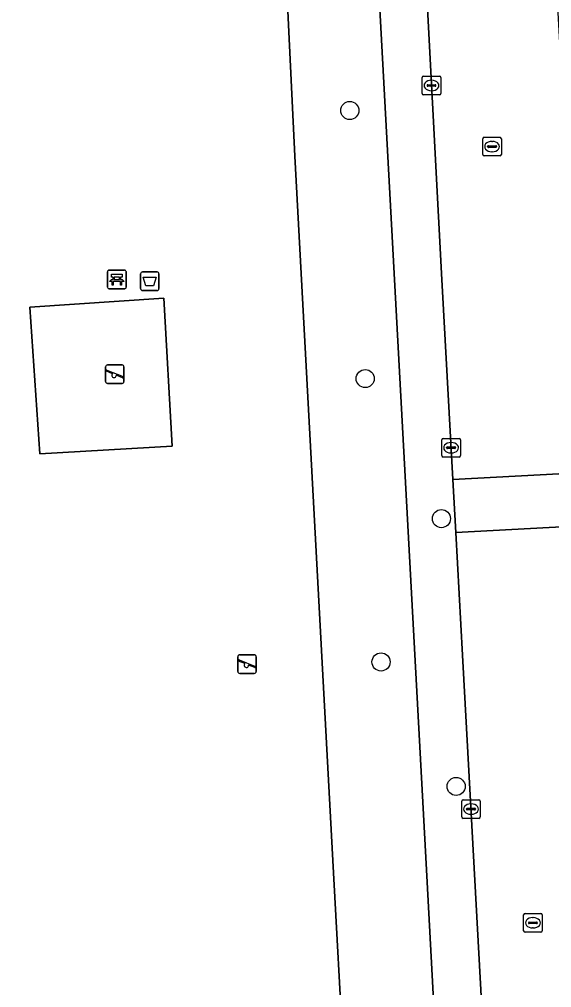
# Model space of a CAD drawing. Extents: x 158086 to 159499, y 382904 to 383981.
# Drawn here: x 158716.1 to 158744.8, y 383440.6 to 383492.8 of the extents above; entities that cross this region are included whole.
import ezdxf

# ---------------------------------------------------------------- set-up
doc = ezdxf.new("R2010")
doc.units = 0
for name, color, linetype in [('IMGEO_Afvalbak', 7, 'Continuous'), ('IMGEO_Bank', 7, 'Continuous'), ('IMGEO_Boom', 7, 'Continuous'), ('IMGEO_Groenvoorziening', 7, 'Continuous'), ('IMGEO_Hek', 7, 'Continuous'), ('IMGEO_Kolk', 7, 'Continuous'), ('IMGEO_Rijbaan_lokaal_open', 7, 'Continuous'), ('IMGEO_Rioolput', 7, 'Continuous'), ('IMGEO_Speelvoorziening', 7, 'Continuous'), ('IMGEO_Terreindeel_zand', 7, 'Continuous'), ('IMGEO_Voetpad_open', 7, 'Continuous')]:
    doc.layers.add(name, color=color, linetype=linetype)

msp = doc.modelspace()

# ---------------------------------------------------------------- linework, layer by layer
at = {"layer": 'IMGEO_Afvalbak'}
for p, q in [((158722.642, 383478.292), (158722.642, 383479.092)), ((158722.642, 383479.092), (158722.642, 383478.292)), ((158722.742, 383479.192), (158723.532, 383479.192)), ((158723.532, 383479.192), (158722.742, 383479.192)), ((158723.632, 383479.092), (158723.632, 383478.292)), ((158723.632, 383478.292), (158723.632, 383479.092)), ((158723.532, 383478.192), (158722.742, 383478.192)), ((158722.742, 383478.192), (158723.532, 383478.192))]:
    msp.add_line(p, q, dxfattribs=at)
msp.add_lwpolyline([(158722.785, 383478.906), (158723.489, 383478.906), (158723.34, 383478.436), (158722.934, 383478.436), (158722.785, 383478.906)], dxfattribs=at)
for centre, start, end in [((158722.742, 383479.092), 90, 180), ((158722.742, 383479.092), 90, 180), ((158723.532, 383479.092), 0, 90), ((158723.532, 383479.092), 360, 90), ((158722.742, 383478.292), 180, 270), ((158722.742, 383478.292), 180, 270), ((158723.532, 383478.292), 270, 0), ((158723.532, 383478.292), 270, 0)]:
    msp.add_arc(centre, 0.1, start, end, dxfattribs=at)
at = {"layer": 'IMGEO_Bank'}
for p, q in [((158720.865, 383478.362), (158720.865, 383479.203)), ((158720.865, 383479.203), (158720.865, 383478.362)), ((158720.94, 383479.287), (158721.781, 383479.287)), ((158721.781, 383479.287), (158720.94, 383479.287)), ((158721.174, 383478.793), (158721.174, 383478.899)), ((158721.218, 383478.899), (158721.218, 383478.793)), ((158721.506, 383478.905), (158721.224, 383478.905)), ((158721.224, 383478.787), (158721.506, 383478.787)), ((158721.512, 383478.793), (158721.512, 383478.899)), ((158721.556, 383478.899), (158721.556, 383478.793)), ((158721.865, 383479.212), (158721.865, 383478.371)), ((158721.865, 383478.371), (158721.865, 383479.212)), ((158721.79, 383478.287), (158720.949, 383478.287)), ((158720.949, 383478.287), (158721.79, 383478.287)), ((158721.562, 383478.685), (158721.169, 383478.685))]:
    msp.add_line(p, q, dxfattribs=at)
for points in [[(158721.112, 383478.685), (158720.97, 383478.685), (158721.082, 383478.787), (158721.168, 383478.787)], [(158721.168, 383478.905), (158721.082, 383478.905), (158721.082, 383479.066), (158721.645, 383479.066), (158721.645, 383478.905), (158721.562, 383478.905)], [(158721.562, 383478.787), (158721.645, 383478.787), (158721.757, 383478.685), (158721.618, 383478.685)], [(158721.162, 383478.678), (158721.162, 383478.471), (158721.119, 383478.471), (158721.119, 383478.678)], [(158721.612, 383478.678), (158721.612, 383478.471), (158721.568, 383478.471), (158721.568, 383478.678)]]:
    msp.add_lwpolyline(points, dxfattribs=at)
for centre, radius, start, end in [((158720.943, 383479.209), 0.0779, 92.4484, 184.2845), ((158720.943, 383479.209), 0.0779, 92.4484, 184.2845), ((158721.167, 383478.898), 0.00671, 2.8957, 87.1043), ((158721.167, 383478.794), 0.00671, 272.8957, 357.1043), ((158721.224, 383478.898), 0.00671, 92.8957, 177.1043), ((158721.224, 383478.794), 0.00671, 182.8957, 267.1043), ((158721.506, 383478.898), 0.00671, 2.8957, 87.1043), ((158721.506, 383478.794), 0.00671, 272.8957, 357.1043), ((158721.563, 383478.898), 0.00671, 92.8957, 177.1043), ((158721.563, 383478.794), 0.00671, 182.8957, 267.1043), ((158721.787, 383479.209), 0.0779, 2.4484, 94.2845), ((158721.787, 383479.209), 0.0779, 2.4484, 94.2845), ((158720.943, 383478.365), 0.0779, 182.4484, 274.2845), ((158720.943, 383478.365), 0.0779, 182.4484, 274.2845), ((158721.112, 383478.678), 0.00671, 2.8957, 87.1043), ((158721.169, 383478.678), 0.00671, 92.8957, 177.1043), ((158721.561, 383478.678), 0.00671, 2.8957, 87.1043), ((158721.618, 383478.678), 0.00671, 92.8957, 177.1043), ((158721.787, 383478.365), 0.0779, 272.4484, 4.2845), ((158721.787, 383478.365), 0.0779, 272.4484, 4.2845)]:
    msp.add_arc(centre, radius, start, end, dxfattribs=at)
at = {"layer": 'IMGEO_Boom'}
for centre in [(158733.919, 383487.899), (158734.75, 383473.442), (158738.857, 383465.888), (158735.602, 383458.158), (158739.65, 383451.443)]:
    msp.add_circle(centre, 0.489, dxfattribs=at)
at = {"layer": 'IMGEO_Groenvoorziening'}
for points in [[(158727.439, 383545.791), (158728.197, 383543.322), (158728.916, 383528.2), (158730.109, 383503.121), (158730.202, 383501.168), (158730.631, 383492.144), (158730.95, 383485.444), (158733.043, 383446.788), (158734.075, 383427.729), (158734.64, 383417.304), (158727.718, 383419.553), (158726.899, 383417.124), (158719.007, 383419.598), (158718.603, 383418.382), (158718.444, 383417.909), (158718.406, 383417.796), (158719.831, 383417.322), (158737.292, 383411.519), (158739.854, 383413.473), (158738.048, 383446.939), (158735.595, 383492.384), (158735.184, 383500), (158733.498, 383531.232), (158732.658, 383546.796)], [(158683.965, 383506.714), (158684.731, 383490.506), (158686.843, 383445.786), (158687.027, 383441.888), (158687.459, 383432.748), (158718.224, 383422.637), (158719.842, 383422.111), (158721.269, 383421.648), (158727.718, 383419.553), (158734.64, 383417.304), (158734.075, 383427.729), (158733.043, 383446.788), (158730.95, 383485.444), (158730.631, 383492.144), (158730.202, 383501.168)]]:
    msp.add_lwpolyline(points, dxfattribs=at)
msp.add_lwpolyline([(158716.678, 383477.3), (158723.901, 383477.769), (158724.35, 383469.797), (158717.217, 383469.384)], close=True, dxfattribs=at)
at = {"layer": 'IMGEO_Hek'}
msp.add_lwpolyline([(158721.882, 383536.526), (158722.472, 383536.99), (158728.916, 383528.2), (158730.109, 383503.121), (158730.202, 383501.168), (158730.631, 383492.144), (158730.95, 383485.444), (158733.043, 383446.788), (158734.075, 383427.729), (158734.64, 383417.304), (158721.269, 383421.648), (158719.842, 383422.111), (158718.224, 383422.637), (158687.459, 383432.748), (158686.843, 383445.786), (158684.731, 383490.506), (158683.965, 383506.714), (158692.273, 383513.247), (158691.131, 383514.699)], dxfattribs=at)
at = {"layer": 'IMGEO_Kolk'}
for p, q in [((158737.896, 383489.748), (158738.748, 383489.748)), ((158737.821, 383488.822), (158737.821, 383489.674)), ((158738.08, 383489.242), (158738.08, 383489.254)), ((158738.123, 383489.291), (158738.521, 383489.291)), ((158738.309, 383489.528), (158738.334, 383489.528)), ((158738.564, 383489.254), (158738.564, 383489.242)), ((158738.822, 383489.674), (158738.822, 383488.822)), ((158738.748, 383488.748), (158737.896, 383488.748)), ((158738.518, 383489.205), (158738.12, 383489.205)), ((158738.332, 383488.968), (158738.307, 383488.968)), ((158738.879, 383469.285), (158738.879, 383470.137)), ((158738.954, 383470.211), (158739.806, 383470.211)), ((158739.367, 383469.991), (158739.392, 383469.991)), ((158739.88, 383470.137), (158739.88, 383469.285)), ((158739.138, 383469.705), (158739.138, 383469.717)), ((158739.576, 383469.668), (158739.178, 383469.668)), ((158739.181, 383469.754), (158739.579, 383469.754)), ((158739.39, 383469.431), (158739.365, 383469.431)), ((158739.622, 383469.717), (158739.622, 383469.705)), ((158739.806, 383469.211), (158738.954, 383469.211)), ((158739.951, 383449.796), (158739.951, 383450.648)), ((158740.026, 383450.722), (158740.878, 383450.722)), ((158740.952, 383450.648), (158740.952, 383449.796)), ((158740.21, 383450.216), (158740.21, 383450.228)), ((158740.648, 383450.179), (158740.25, 383450.179)), ((158740.253, 383450.265), (158740.651, 383450.265)), ((158740.439, 383450.502), (158740.464, 383450.502)), ((158740.694, 383450.228), (158740.694, 383450.216)), ((158740.878, 383449.722), (158740.026, 383449.722)), ((158740.462, 383449.942), (158740.437, 383449.942))]:
    msp.add_line(p, q, dxfattribs=at)
for points in [[(158737.896, 383489.748), (158738.748, 383489.748)], [(158737.821, 383488.822), (158737.821, 383489.674)], [(158738.822, 383489.674), (158738.822, 383488.822)], [(158738.748, 383488.748), (158737.896, 383488.748)], [(158738.879, 383469.285), (158738.879, 383470.137)], [(158738.954, 383470.211), (158739.806, 383470.211)], [(158739.88, 383470.137), (158739.88, 383469.285)], [(158739.806, 383469.211), (158738.954, 383469.211)], [(158739.951, 383449.796), (158739.951, 383450.648)], [(158740.026, 383450.722), (158740.878, 383450.722)], [(158740.952, 383450.648), (158740.952, 383449.796)], [(158740.878, 383449.722), (158740.026, 383449.722)]]:
    msp.add_lwpolyline(points, dxfattribs=at)
for centre, radius, start, end in [((158737.898, 383489.672), 0.0765, 91.552, 178.448), ((158737.898, 383489.672), 0.0765, 91.552, 178.448), ((158738.746, 383489.672), 0.0765, 1.552, 88.448), ((158738.746, 383489.672), 0.0765, 1.552, 88.448), ((158738.12, 383489.251), 0.0403, 85.8775, 175.7526), ((158738.117, 383489.241), 0.0366, 178.938, 274.7102), ((158738.521, 383489.248), 0.043, 264.8664, 352.4533), ((158738.525, 383489.253), 0.0386, 1.7309, 96.639), ((158737.898, 383488.824), 0.0765, 181.552, 268.448), ((158737.898, 383488.824), 0.0765, 181.552, 268.448), ((158738.746, 383488.824), 0.0765, 271.552, 358.448), ((158738.746, 383488.824), 0.0765, 271.552, 358.448), ((158738.956, 383470.135), 0.0765, 91.552, 178.448), ((158738.956, 383470.135), 0.0765, 91.552, 178.448), ((158739.804, 383470.135), 0.0765, 1.552, 88.448), ((158739.804, 383470.135), 0.0765, 1.552, 88.448), ((158739.178, 383469.714), 0.0403, 85.8775, 175.7526), ((158739.175, 383469.704), 0.0366, 178.938, 274.7102), ((158739.579, 383469.711), 0.043, 264.8664, 352.4533), ((158739.583, 383469.716), 0.0386, 1.7309, 96.639), ((158738.956, 383469.287), 0.0765, 181.552, 268.448), ((158738.956, 383469.287), 0.0765, 181.552, 268.448), ((158739.804, 383469.287), 0.0765, 271.552, 358.448), ((158739.804, 383469.287), 0.0765, 271.552, 358.448), ((158740.028, 383450.646), 0.0765, 91.552, 178.448), ((158740.028, 383450.646), 0.0765, 91.552, 178.448), ((158740.876, 383450.646), 0.0765, 1.552, 88.448), ((158740.876, 383450.646), 0.0765, 1.552, 88.448), ((158740.25, 383450.225), 0.0403, 85.8775, 175.7526), ((158740.247, 383450.215), 0.0366, 178.938, 274.7102), ((158740.651, 383450.222), 0.043, 264.8664, 352.4533), ((158740.655, 383450.227), 0.0386, 1.7309, 96.639), ((158740.028, 383449.798), 0.0765, 181.552, 268.448), ((158740.028, 383449.798), 0.0765, 181.552, 268.448), ((158740.876, 383449.798), 0.0765, 271.552, 358.448), ((158740.876, 383449.798), 0.0765, 271.552, 358.448)]:
    msp.add_arc(centre, radius, start, end, dxfattribs=at)
for centre, major_axis, ratio, start_param, end_param in [((158738.308, 383489.248), (-0.387, 0.002), 0.722429, 4.712389, 7.853982), ((158738.333, 383489.248), (-0.39, 0.002), 0.717154, 1.570796, 4.712389), ((158739.366, 383469.711), (-0.387, 0.002), 0.722429, 4.712389, 7.853982), ((158739.391, 383469.711), (-0.39, 0.002), 0.717154, 1.570796, 4.712389), ((158740.438, 383450.222), (-0.387, 0.002), 0.722429, 4.712389, 7.853982), ((158740.463, 383450.222), (-0.39, 0.002), 0.717154, 1.570796, 4.712389)]:
    msp.add_ellipse(centre, major_axis=major_axis, ratio=ratio, start_param=start_param, end_param=end_param, dxfattribs=at)
at = {"layer": 'IMGEO_Rijbaan_lokaal_open'}
for points in [[(158746.538, 383468.375), (158746.519, 383468.757), (158745.303, 383490.257), (158744.763, 383500), (158744.278, 383508.757), (158742.993, 383534.476), (158742.488, 383543.188), (158735.516, 383542.797), (158735.584, 383541.481), (158737.753, 383500), (158737.883, 383497.52), (158738.862, 383479.114), (158739.475, 383467.995)], [(158746.684, 383465.519), (158746.538, 383468.375), (158739.475, 383467.995), (158739.632, 383465.14)]]:
    msp.add_lwpolyline(points, close=True, dxfattribs=at)
msp.add_lwpolyline([(158749.378, 383416.177), (158749.292, 383417.289), (158749.095, 383420.555), (158748.649, 383428.766), (158747.564, 383448.262), (158746.684, 383465.519), (158739.632, 383465.14), (158739.997, 383458.525), (158741.059, 383439.167), (158742.139, 383419.461), (158742.461, 383413.327), (158742.485, 383413.101), (158748.102, 383413.492), (158748.305, 383413.987), (158749.177, 383415.449)], dxfattribs=at)
at = {"layer": 'IMGEO_Rioolput'}
for p, q in [((158741.088, 383485.527), (158741.088, 383486.379)), ((158741.163, 383486.453), (158742.015, 383486.453)), ((158741.576, 383486.233), (158741.601, 383486.233)), ((158742.089, 383486.379), (158742.089, 383485.527)), ((158741.347, 383485.947), (158741.347, 383485.959)), ((158741.785, 383485.91), (158741.387, 383485.91)), ((158741.39, 383485.996), (158741.788, 383485.996)), ((158741.599, 383485.673), (158741.574, 383485.673)), ((158741.831, 383485.959), (158741.831, 383485.947)), ((158742.015, 383485.453), (158741.163, 383485.453)), ((158743.286, 383443.662), (158743.286, 383444.514)), ((158743.361, 383444.588), (158744.213, 383444.588)), ((158743.774, 383444.368), (158743.799, 383444.368)), ((158744.287, 383444.514), (158744.287, 383443.662)), ((158743.545, 383444.082), (158743.545, 383444.094)), ((158743.983, 383444.045), (158743.585, 383444.045)), ((158743.588, 383444.131), (158743.986, 383444.131)), ((158743.797, 383443.808), (158743.772, 383443.808)), ((158744.029, 383444.094), (158744.029, 383444.082)), ((158744.213, 383443.588), (158743.361, 383443.588))]:
    msp.add_line(p, q, dxfattribs=at)
for points in [[(158741.088, 383485.527), (158741.088, 383486.379)], [(158741.163, 383486.453), (158742.015, 383486.453)], [(158742.089, 383486.379), (158742.089, 383485.527)], [(158742.015, 383485.453), (158741.163, 383485.453)], [(158743.286, 383443.662), (158743.286, 383444.514)], [(158743.361, 383444.588), (158744.213, 383444.588)], [(158744.287, 383444.514), (158744.287, 383443.662)], [(158744.213, 383443.588), (158743.361, 383443.588)]]:
    msp.add_lwpolyline(points, dxfattribs=at)
for centre, radius, start, end in [((158741.165, 383486.377), 0.0765, 91.552, 178.448), ((158741.165, 383486.377), 0.0765, 91.552, 178.448), ((158742.013, 383486.377), 0.0765, 1.552, 88.448), ((158742.013, 383486.377), 0.0765, 1.552, 88.448), ((158741.387, 383485.956), 0.0403, 85.8775, 175.7526), ((158741.384, 383485.946), 0.0366, 178.938, 274.7102), ((158741.788, 383485.953), 0.043, 264.8664, 352.4533), ((158741.792, 383485.958), 0.0386, 1.7309, 96.639), ((158741.165, 383485.529), 0.0765, 181.552, 268.448), ((158741.165, 383485.529), 0.0765, 181.552, 268.448), ((158742.013, 383485.529), 0.0765, 271.552, 358.448), ((158742.013, 383485.529), 0.0765, 271.552, 358.448), ((158743.363, 383444.512), 0.0765, 91.552, 178.448), ((158743.363, 383444.512), 0.0765, 91.552, 178.448), ((158744.211, 383444.512), 0.0765, 1.552, 88.448), ((158744.211, 383444.512), 0.0765, 1.552, 88.448), ((158743.585, 383444.091), 0.0403, 85.8775, 175.7526), ((158743.582, 383444.081), 0.0366, 178.938, 274.7102), ((158743.986, 383444.088), 0.043, 264.8664, 352.4533), ((158743.99, 383444.093), 0.0386, 1.7309, 96.639), ((158743.363, 383443.664), 0.0765, 181.552, 268.448), ((158743.363, 383443.664), 0.0765, 181.552, 268.448), ((158744.211, 383443.664), 0.0765, 271.552, 358.448), ((158744.211, 383443.664), 0.0765, 271.552, 358.448)]:
    msp.add_arc(centre, radius, start, end, dxfattribs=at)
for centre, major_axis, ratio, start_param, end_param in [((158741.575, 383485.953), (-0.387, 0.002), 0.722429, 4.712389, 7.853982), ((158741.6, 383485.953), (-0.39, 0.002), 0.717154, 1.570796, 4.712389), ((158743.773, 383444.088), (-0.387, 0.002), 0.722429, 4.712389, 7.853982), ((158743.798, 383444.088), (-0.39, 0.002), 0.717154, 1.570796, 4.712389)]:
    msp.add_ellipse(centre, major_axis=major_axis, ratio=ratio, start_param=start_param, end_param=end_param, dxfattribs=at)
at = {"layer": 'IMGEO_Speelvoorziening'}
for p, q in [((158720.856, 383474.177), (158721.646, 383474.177)), ((158721.646, 383474.177), (158720.856, 383474.177)), ((158720.756, 383473.277), (158720.756, 383474.077)), ((158720.756, 383474.077), (158720.756, 383473.277)), ((158721.139, 383473.705), (158720.8, 383473.842)), ((158720.825, 383473.902), (158721.701, 383473.549)), ((158721.677, 383473.489), (158721.337, 383473.626)), ((158721.746, 383474.077), (158721.746, 383473.277)), ((158721.746, 383473.277), (158721.746, 383474.077)), ((158721.646, 383473.177), (158720.856, 383473.177)), ((158720.856, 383473.177), (158721.646, 383473.177)), ((158727.884, 383457.641), (158727.884, 383458.441)), ((158727.884, 383458.441), (158727.884, 383457.641)), ((158727.984, 383458.541), (158728.774, 383458.541)), ((158728.774, 383458.541), (158727.984, 383458.541)), ((158728.874, 383458.441), (158728.874, 383457.641)), ((158728.874, 383457.641), (158728.874, 383458.441)), ((158728.267, 383458.069), (158727.928, 383458.206)), ((158727.953, 383458.266), (158728.829, 383457.913)), ((158728.805, 383457.853), (158728.465, 383457.99)), ((158728.774, 383457.541), (158727.984, 383457.541)), ((158727.984, 383457.541), (158728.774, 383457.541))]:
    msp.add_line(p, q, dxfattribs=at)
for centre, radius, start, end in [((158720.856, 383474.077), 0.1, 90, 180), ((158720.856, 383474.077), 0.1, 90, 180), ((158721.646, 383474.077), 0.1, 0, 90), ((158721.646, 383474.077), 0.1, 360, 90), ((158720.813, 383473.872), 0.0327, 68.078, 248.078), ((158721.218, 383473.615), 0.12, 130.9928, 5.1632), ((158720.856, 383473.277), 0.1, 180, 270), ((158720.856, 383473.277), 0.1, 180, 270), ((158721.646, 383473.277), 0.1, 270, 0), ((158721.646, 383473.277), 0.1, 270, 0), ((158721.689, 383473.519), 0.0327, 248.078, 68.078), ((158727.984, 383458.441), 0.1, 90, 180), ((158727.984, 383458.441), 0.1, 90, 180), ((158728.774, 383458.441), 0.1, 0, 90), ((158728.774, 383458.441), 0.1, 360, 90), ((158727.941, 383458.236), 0.0327, 68.078, 248.078), ((158728.346, 383457.979), 0.12, 130.9928, 5.1632), ((158728.817, 383457.883), 0.0327, 248.078, 68.078), ((158727.984, 383457.641), 0.1, 180, 270), ((158727.984, 383457.641), 0.1, 180, 270), ((158728.774, 383457.641), 0.1, 270, 0), ((158728.774, 383457.641), 0.1, 270, 0)]:
    msp.add_arc(centre, radius, start, end, dxfattribs=at)
at = {"layer": 'IMGEO_Terreindeel_zand'}
msp.add_lwpolyline([(158723.901, 383477.769), (158716.678, 383477.3), (158717.217, 383469.384), (158724.35, 383469.797)], close=True, dxfattribs=at)
at = {"layer": 'IMGEO_Voetpad_open'}
for points in [[(158742.501, 383412.454), (158742.485, 383413.101), (158742.461, 383413.327), (158742.139, 383419.461), (158741.059, 383439.167), (158739.997, 383458.525), (158739.632, 383465.14), (158739.475, 383467.995), (158738.862, 383479.114), (158737.883, 383497.52), (158737.753, 383500), (158735.584, 383541.481)], [(158735.184, 383500), (158735.595, 383492.384), (158738.048, 383446.939), (158739.854, 383413.473), (158737.292, 383411.519), (158741.003, 383409.361)]]:
    msp.add_lwpolyline(points, dxfattribs=at)

doc.saveas('drawing.dxf')
